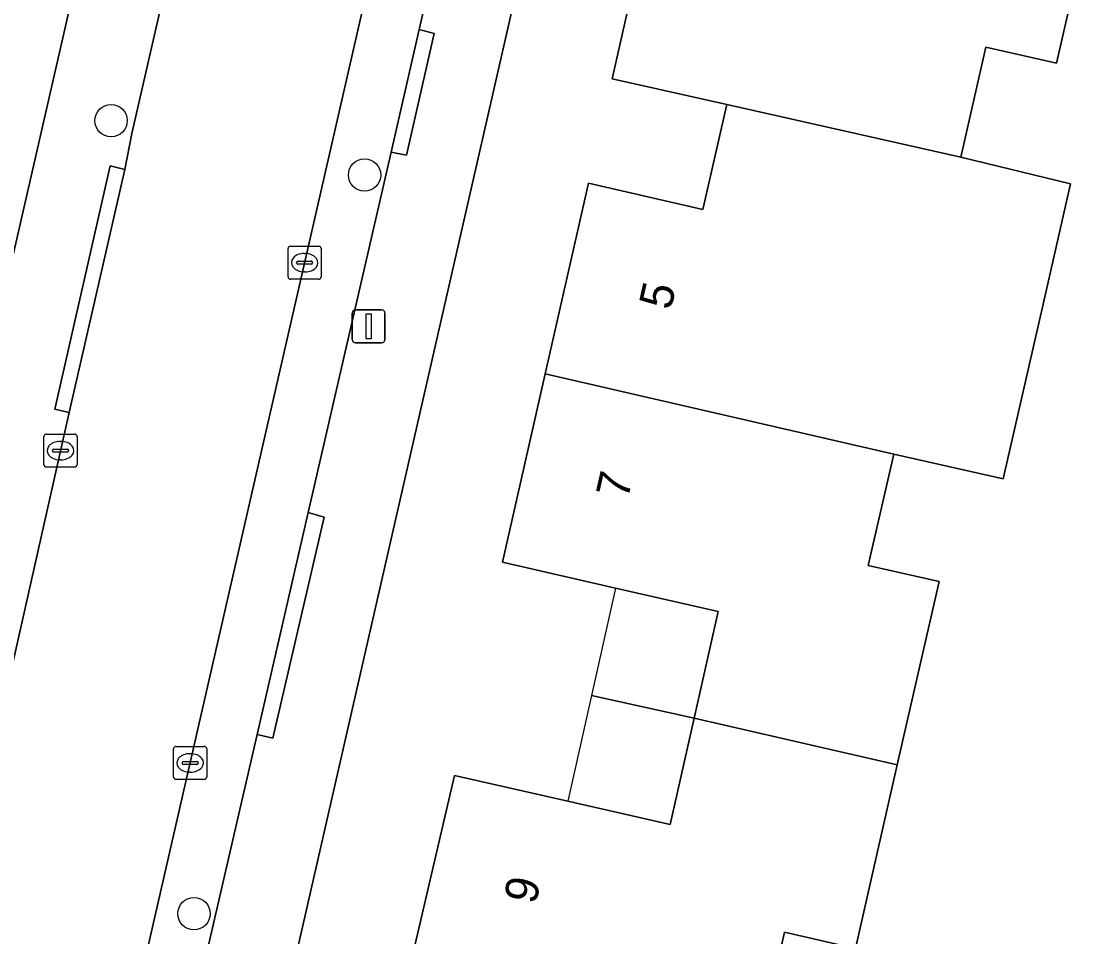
# Model space of a CAD drawing. Extents: x 159626 to 160723, y 388173 to 389416.
# Drawn here: x 160317.38 to 160349.94, y 388648.71 to 388676.38 of the extents above; entities that cross this region are included whole.
import ezdxf

# ---------------------------------------------------------------- set-up
doc = ezdxf.new("R2010")
doc.units = 0
for name, color, linetype in [('IMGEO_Boom', 7, 'Continuous'), ('IMGEO_Erf', 7, 'Continuous'), ('IMGEO_Kolk', 7, 'Continuous'), ('IMGEO_Lichtmast', 7, 'Continuous'), ('IMGEO_Muur', 7, 'Continuous'), ('IMGEO_Pand', 7, 'Continuous'), ('IMGEO_Pand_nummerreeks', 7, 'Continuous'), ('IMGEO_Pand_overbouw', 7, 'Continuous'), ('IMGEO_Parkeervlak_open', 7, 'Continuous'), ('IMGEO_Rijbaan_lokaal_open', 7, 'Continuous'), ('IMGEO_Voetpad_open', 7, 'Continuous')]:
    doc.layers.add(name, color=color, linetype=linetype)

msp = doc.modelspace()

# ---------------------------------------------------------------- linework, layer by layer
at = {"layer": 'IMGEO_Boom'}
for centre in [(160320.091, 388673.381), (160327.753, 388671.736), (160322.596, 388649.398)]:
    msp.add_circle(centre, 0.489, dxfattribs=at)
at = {"layer": 'IMGEO_Erf'}
for points in [[(160311.261, 388643.691), (160317.87, 388672.534), (160322.672, 388693.558), (160323.144, 388695.624)], [(160335.814, 388692.503), (160323.992, 388640.743)], [(160349.938, 388680.663), (160348.674, 388675.116), (160346.533, 388675.604), (160345.775, 388672.276), (160349.091, 388671.468), (160348.293, 388667.965), (160347.058, 388662.545), (160343.748, 388663.299), (160342.981, 388659.932), (160345.122, 388659.444), (160343.857, 388653.897), (160342.593, 388648.35), (160340.452, 388648.838), (160339.718, 388645.617)], [(160329.143, 388647.874), (160330.467, 388653.579), (160333.902, 388652.799), (160336.995, 388652.097), (160337.719, 388655.308), (160338.446, 388658.536), (160335.343, 388659.247), (160331.926, 388660.029), (160333.216, 388665.726), (160334.521, 388671.485), (160337.983, 388670.697), (160338.674, 388673.738), (160338.703, 388673.866), (160335.239, 388674.645), (160336.541, 388680.399)]]:
    msp.add_lwpolyline(points, dxfattribs=at)
at = {"layer": 'IMGEO_Kolk'}
for p, q in [((160325.441, 388668.659), (160325.441, 388669.511)), ((160325.516, 388669.585), (160326.368, 388669.585)), ((160326.442, 388669.511), (160326.442, 388668.659)), ((160325.743, 388669.128), (160326.141, 388669.128)), ((160325.929, 388669.365), (160325.954, 388669.365)), ((160325.7, 388669.079), (160325.7, 388669.091)), ((160326.138, 388669.042), (160325.74, 388669.042)), ((160325.952, 388668.805), (160325.927, 388668.805)), ((160326.184, 388669.091), (160326.184, 388669.079)), ((160326.368, 388668.585), (160325.516, 388668.585)), ((160318.061, 388662.976), (160318.061, 388663.828)), ((160318.136, 388663.902), (160318.988, 388663.902)), ((160318.549, 388663.682), (160318.574, 388663.682)), ((160319.062, 388663.828), (160319.062, 388662.976)), ((160318.32, 388663.396), (160318.32, 388663.408)), ((160318.758, 388663.359), (160318.36, 388663.359)), ((160318.363, 388663.445), (160318.761, 388663.445)), ((160318.804, 388663.408), (160318.804, 388663.396)), ((160318.572, 388663.122), (160318.547, 388663.122)), ((160318.988, 388662.902), (160318.136, 388662.902)), ((160321.98, 388653.531), (160321.98, 388654.383)), ((160322.055, 388654.457), (160322.907, 388654.457)), ((160322.468, 388654.237), (160322.493, 388654.237)), ((160322.981, 388654.383), (160322.981, 388653.531)), ((160322.239, 388653.951), (160322.239, 388653.963)), ((160322.677, 388653.914), (160322.279, 388653.914)), ((160322.282, 388654), (160322.68, 388654)), ((160322.723, 388653.963), (160322.723, 388653.951)), ((160322.491, 388653.677), (160322.466, 388653.677)), ((160322.907, 388653.457), (160322.055, 388653.457))]:
    msp.add_line(p, q, dxfattribs=at)
for points in [[(160325.441, 388668.659), (160325.441, 388669.511)], [(160325.516, 388669.585), (160326.368, 388669.585)], [(160326.442, 388669.511), (160326.442, 388668.659)], [(160326.368, 388668.585), (160325.516, 388668.585)], [(160318.061, 388662.976), (160318.061, 388663.828)], [(160318.136, 388663.902), (160318.988, 388663.902)], [(160319.062, 388663.828), (160319.062, 388662.976)], [(160318.988, 388662.902), (160318.136, 388662.902)], [(160321.98, 388653.531), (160321.98, 388654.383)], [(160322.055, 388654.457), (160322.907, 388654.457)], [(160322.981, 388654.383), (160322.981, 388653.531)], [(160322.907, 388653.457), (160322.055, 388653.457)]]:
    msp.add_lwpolyline(points, dxfattribs=at)
for centre, radius, start, end in [((160325.518, 388669.509), 0.0765, 91.552, 178.448), ((160325.518, 388669.509), 0.0765, 91.552, 178.448), ((160326.366, 388669.509), 0.0765, 1.552, 88.448), ((160326.366, 388669.509), 0.0765, 1.552, 88.448), ((160325.74, 388669.088), 0.0403, 85.8775, 175.7526), ((160326.145, 388669.09), 0.0386, 1.7309, 96.639), ((160325.737, 388669.078), 0.0366, 178.938, 274.7102), ((160326.141, 388669.085), 0.043, 264.8664, 352.4533), ((160325.518, 388668.661), 0.0765, 181.552, 268.448), ((160325.518, 388668.661), 0.0765, 181.552, 268.448), ((160326.366, 388668.661), 0.0765, 271.552, 358.448), ((160326.366, 388668.661), 0.0765, 271.552, 358.448), ((160318.138, 388663.826), 0.0765, 91.552, 178.448), ((160318.138, 388663.826), 0.0765, 91.552, 178.448), ((160318.986, 388663.826), 0.0765, 1.552, 88.448), ((160318.986, 388663.826), 0.0765, 1.552, 88.448), ((160318.36, 388663.405), 0.0403, 85.8775, 175.7526), ((160318.357, 388663.395), 0.0366, 178.938, 274.7102), ((160318.761, 388663.402), 0.043, 264.8664, 352.4533), ((160318.765, 388663.407), 0.0386, 1.7309, 96.639), ((160318.138, 388662.978), 0.0765, 181.552, 268.448), ((160318.138, 388662.978), 0.0765, 181.552, 268.448), ((160318.986, 388662.978), 0.0765, 271.552, 358.448), ((160318.986, 388662.978), 0.0765, 271.552, 358.448), ((160322.057, 388654.381), 0.0765, 91.552, 178.448), ((160322.057, 388654.381), 0.0765, 91.552, 178.448), ((160322.905, 388654.381), 0.0765, 1.552, 88.448), ((160322.905, 388654.381), 0.0765, 1.552, 88.448), ((160322.279, 388653.96), 0.0403, 85.8775, 175.7526), ((160322.276, 388653.95), 0.0366, 178.938, 274.7102), ((160322.68, 388653.957), 0.043, 264.8664, 352.4533), ((160322.684, 388653.962), 0.0386, 1.7309, 96.639), ((160322.057, 388653.533), 0.0765, 181.552, 268.448), ((160322.057, 388653.533), 0.0765, 181.552, 268.448), ((160322.905, 388653.533), 0.0765, 271.552, 358.448), ((160322.905, 388653.533), 0.0765, 271.552, 358.448)]:
    msp.add_arc(centre, radius, start, end, dxfattribs=at)
for centre, major_axis, ratio, start_param, end_param in [((160325.928, 388669.085), (-0.387, 0.002), 0.722429, 4.712389, 7.853982), ((160325.953, 388669.085), (-0.39, 0.002), 0.717154, 1.570796, 4.712389), ((160318.548, 388663.402), (-0.387, 0.002), 0.722429, 4.712389, 7.853982), ((160318.573, 388663.402), (-0.39, 0.002), 0.717154, 1.570796, 4.712389), ((160322.467, 388653.957), (-0.387, 0.002), 0.722429, 4.712389, 7.853982), ((160322.492, 388653.957), (-0.39, 0.002), 0.717154, 1.570796, 4.712389)]:
    msp.add_ellipse(centre, major_axis=major_axis, ratio=ratio, start_param=start_param, end_param=end_param, dxfattribs=at)
at = {"layer": 'IMGEO_Lichtmast'}
for p, q in [((160327.379, 388666.759), (160327.379, 388667.559)), ((160327.379, 388667.559), (160327.379, 388666.759)), ((160327.479, 388667.659), (160328.269, 388667.659)), ((160328.269, 388667.659), (160327.479, 388667.659)), ((160328.369, 388667.559), (160328.369, 388666.759)), ((160328.369, 388666.759), (160328.369, 388667.559)), ((160328.269, 388666.659), (160327.479, 388666.659)), ((160327.479, 388666.659), (160328.269, 388666.659))]:
    msp.add_line(p, q, dxfattribs=at)
msp.add_lwpolyline([(160327.799, 388667.534), (160327.949, 388667.534), (160327.949, 388666.784), (160327.799, 388666.784), (160327.799, 388667.534)], dxfattribs=at)
for centre, start, end in [((160327.479, 388667.559), 90, 180), ((160327.479, 388667.559), 90, 180), ((160328.269, 388667.559), 0, 90), ((160328.269, 388667.559), 360, 90), ((160327.479, 388666.759), 180, 270), ((160327.479, 388666.759), 180, 270), ((160328.269, 388666.759), 270, 0), ((160328.269, 388666.759), 270, 0)]:
    msp.add_arc(centre, 0.1, start, end, dxfattribs=at)
at = {"layer": 'IMGEO_Muur'}
msp.add_lwpolyline([(160317.87, 388672.534), (160322.672, 388693.558)], dxfattribs=at)
at = {"layer": 'IMGEO_Pand'}
for points in [[(160349.938, 388680.663), (160347.799, 388681.202), (160343.72, 388682.117), (160342.994, 388678.931), (160340.003, 388679.611), (160336.541, 388680.399), (160335.239, 388674.645), (160338.703, 388673.866), (160345.775, 388672.276), (160346.533, 388675.604), (160348.674, 388675.116)], [(160349.091, 388671.468), (160345.775, 388672.276), (160338.703, 388673.866), (160338.674, 388673.738), (160337.983, 388670.697), (160334.521, 388671.485), (160333.216, 388665.726), (160343.748, 388663.299), (160347.058, 388662.545), (160348.293, 388667.965)], [(160337.719, 388655.308), (160343.857, 388653.897), (160345.122, 388659.444), (160342.981, 388659.932), (160343.748, 388663.299), (160333.216, 388665.726), (160331.926, 388660.029), (160335.343, 388659.247), (160338.446, 388658.536)], [(160343.857, 388653.897), (160337.719, 388655.308), (160336.995, 388652.097), (160333.902, 388652.799), (160330.467, 388653.579), (160329.143, 388647.874), (160333.075, 388646.978), (160339.685, 388645.47), (160339.718, 388645.617), (160340.452, 388648.838), (160342.593, 388648.35)]]:
    msp.add_lwpolyline(points, close=True, dxfattribs=at)
at = {"layer": 'IMGEO_Pand_overbouw'}
for points in [[(160337.719, 388655.308), (160338.446, 388658.536), (160335.343, 388659.247), (160334.618, 388656.001)], [(160337.719, 388655.308), (160334.618, 388656.001), (160333.902, 388652.799), (160336.995, 388652.097)]]:
    msp.add_lwpolyline(points, close=True, dxfattribs=at)
at = {"layer": 'IMGEO_Parkeervlak_open'}
for points in [[(160331.228, 388691.552), (160331.219, 388692.108), (160330.951, 388690.983), (160330.757, 388690.133), (160330.14, 388687.44), (160319.441, 388640.677), (160318.899, 388638.177)], [(160321.206, 388640.494), (160322.032, 388644.086), (160324.502, 388654.821), (160326.045, 388661.527), (160328.554, 388672.431), (160329.406, 388676.134), (160330.634, 388681.471), (160331.482, 388685.158), (160332.381, 388689.065)]]:
    msp.add_lwpolyline(points, dxfattribs=at)
at = {"layer": 'IMGEO_Rijbaan_lokaal_open'}
msp.add_lwpolyline([(160315.672, 388650.745), (160314.557, 388645.862), (160313.71, 388642.19), (160313.662, 388642.009), (160319.441, 388640.677), (160330.14, 388687.44), (160324.356, 388688.857), (160320.722, 388672.988), (160320.508, 388671.908), (160318.824, 388664.559), (160316.534, 388654.421)], close=True, dxfattribs=at)
at = {"layer": 'IMGEO_Voetpad_open'}
for points in [[(160323.144, 388695.624), (160322.672, 388693.558), (160317.87, 388672.534), (160311.261, 388643.691), (160310.273, 388639.36), (160312.874, 388638.715), (160313.337, 388640.771), (160313.662, 388642.009), (160313.71, 388642.19), (160313.272, 388642.295), (160314.132, 388645.952), (160314.557, 388645.862), (160315.672, 388650.745), (160315.245, 388650.839), (160316.066, 388654.519), (160316.534, 388654.421), (160318.824, 388664.559), (160318.39, 388664.658), (160320.064, 388672.01), (160320.508, 388671.908), (160320.722, 388672.988), (160324.356, 388688.857)], [(160307.792, 388570.355), (160320.916, 388627.257), (160321.675, 388631.483), (160322.818, 388636.497), (160323.992, 388640.743), (160335.814, 388692.503)], [(160332.381, 388689.065), (160331.482, 388685.158), (160331.924, 388685.063), (160331.084, 388681.371), (160330.634, 388681.471), (160329.406, 388676.134), (160329.858, 388676.019), (160329.017, 388672.338), (160328.554, 388672.431), (160326.045, 388661.527), (160326.534, 388661.385), (160324.982, 388654.711), (160324.502, 388654.821), (160322.032, 388644.086), (160322.543, 388643.957), (160321.702, 388640.294), (160321.206, 388640.494)]]:
    msp.add_lwpolyline(points, dxfattribs=at)
for points in [[(160328.554, 388672.431), (160329.017, 388672.338), (160329.858, 388676.019), (160329.406, 388676.134)], [(160318.824, 388664.559), (160320.508, 388671.908), (160320.064, 388672.01), (160318.39, 388664.658)], [(160324.502, 388654.821), (160324.982, 388654.711), (160326.534, 388661.385), (160326.045, 388661.527)]]:
    msp.add_lwpolyline(points, close=True, dxfattribs=at)

# ---------------------------------------------------------------- texts
at = {"layer": 'IMGEO_Pand_nummerreeks'}
for s, rotation, p in [('5', 77.2347, (160337.01, 388667.627)), ('7', 77.2368, (160335.712, 388661.9)), ('9', 76.931, (160332.923, 388649.652))]:
    msp.add_text(s, height=1, rotation=rotation, dxfattribs=at).set_placement(p)

doc.saveas('drawing.dxf')
